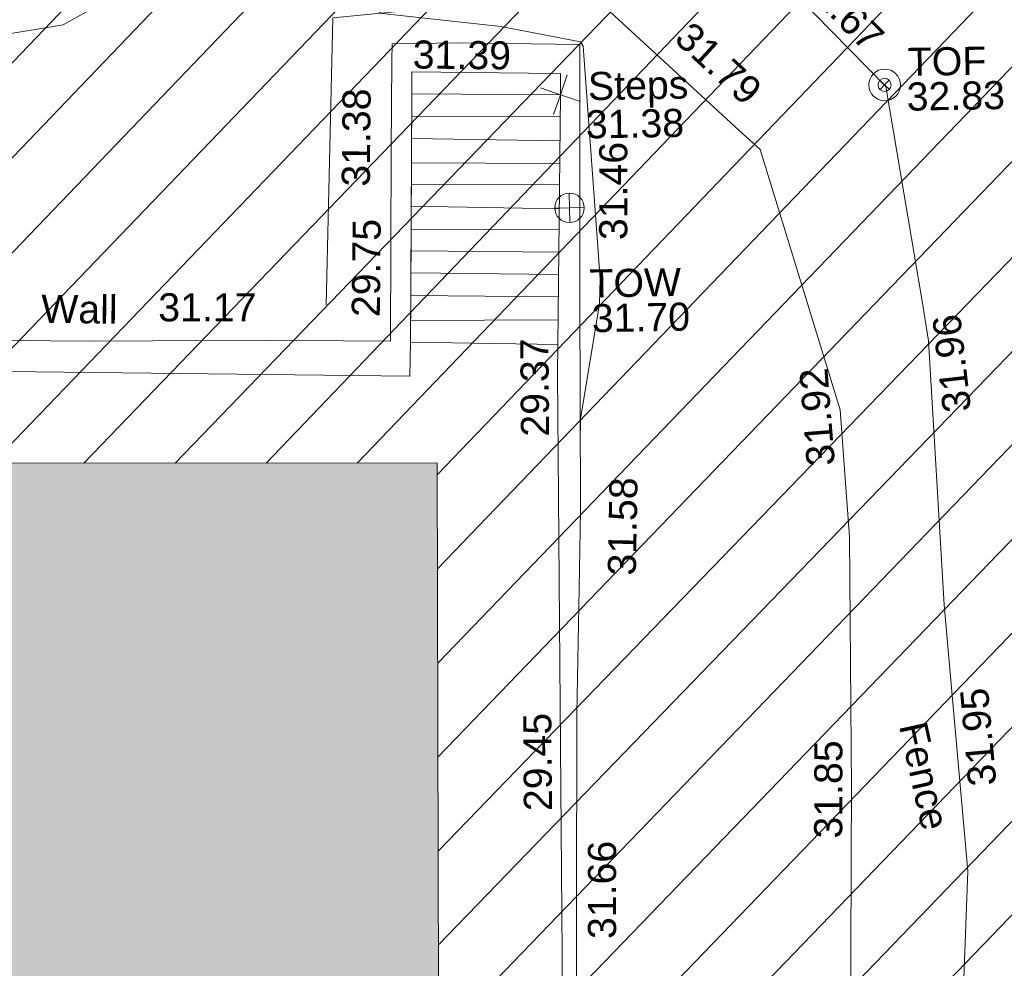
# Model space of a CAD drawing. Header units: millimetres. Extents: x -287732 to 520720, y -103372 to 287754.
# Tile 283 of 380: x 80437 to 93574, y 157962 to 170625. Entities that reach past the tile are written whole.
import ezdxf

# ---------------------------------------------------------------- set-up
doc = ezdxf.new("R2010")
doc.units = ezdxf.units.MM
doc.linetypes.add('IMPORT-HIDDEN2 _3_', pattern=[4762.5, 3175, -1587.5])
doc.linetypes.add('IMPORT-UG_ELEC_STREET LIGHTING_QLB2 _2_', pattern=[2700, 1500, -300.0000000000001, 0, -250, 150, -300.0000000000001, 0, -200])
for name, color, linetype, lineweight, true_color in [('00__TOPO__TOP_OF_FENCE_SYMBOL', 7, 'Continuous', 9, 0x666666), ('00_TOPO_TOP_OF_WALL', 7, 'Continuous', 9, 0x666666), ('00_UAV_FENCE', 7, 'Continuous', 9, 0x264c2f), ('00_UAV_STEPS', 7, 'Continuous', 9, 0x666666), ('00_UAV_TOP_OF_FENCE', 6, 'Continuous', 9, 0xff00ff), ('00_UAV_TOP_OF_WALL', 7, 'Continuous', 9, 0x666666), ('00_UAV_WALL', 7, 'Continuous', 9, 0x7c00a5), ('01_DTM_CONTOUR_MNR', 7, 'Continuous', 9, 0xa5a552), ('12333-PUM-2D-U-0001-C01 - Rev2_REVIT IMPORT_dwg', 7, 'Continuous', 9, 0x767676), ('A_RHA_Line', 7, 'Continuous', 9, 0x00a600), ('PUM-CHAMBER EXTENTS', 6, 'IMPORT-HIDDEN2 _3_', 9, 0xff00ff)]:
    doc.layers.add(name, color=color, linetype=linetype, lineweight=lineweight, true_color=true_color)
doc.layers.add('A_RHA_Detail', color=7, linetype='Continuous', lineweight=9)
doc.styles.add('Swis721 Lt BT_2', font='swissl.ttf', dxfattribs={"height": 375})

# ---------------------------------------------------------------- blocks, each defined once
blk = doc.blocks.new('12333-PUM-2D-U-0001-C01 - Rev2_REVIT IMPORT_dwg_MSL_Node_Linework_1-2077247-Site Location Plan Proposed')
at = {"layer": '00_UAV_STEPS', "color": 254, "true_color": 0xcccccc, "flags": 128}
for points in [[(256.5421955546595, 704.8438894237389), (0, 0), (-704.8438894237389, 256.5421955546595)], [(704.8438894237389, -256.5421955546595), (0, 0), (-256.5421955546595, -704.8438894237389)]]:
    blk.add_lwpolyline(points, dxfattribs=at)
blk = doc.blocks.new('12333-PUM-2D-U-0001-C01 - Rev2_REVIT IMPORT_dwg_MSL_Node_LineworkTOF-2077248-Site Location Plan Proposed')
at = {"layer": '00__TOPO__TOP_OF_FENCE_SYMBOL', "color": 254, "true_color": 0xcccccc, "flags": 128}
for points in [[(165.3591892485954, 165.3591892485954), (0, 0), (-165.3591892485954, 165.3591892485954)], [(165.3591892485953, -165.3591892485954), (0, 0), (-165.3591892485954, -165.3591892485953)]]:
    blk.add_lwpolyline(points, dxfattribs=at)
at = {"layer": '00__TOPO__TOP_OF_FENCE_SYMBOL', "color": 254, "true_color": 0xcccccc}
for radius in [562.5594001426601, 233.853208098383]:
    blk.add_circle((0, 0), radius, dxfattribs=at)
blk = doc.blocks.new('12333-PUM-2D-U-0001-C01 - Rev2_REVIT IMPORT_dwg_TOW-2077249-Site Location Plan Proposed')
at = {"layer": '00_TOPO_TOP_OF_WALL', "color": 254, "true_color": 0xcccccc, "flags": 128}
for points in [[(0, 525.0554400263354), (0, 0), (-525.0554401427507, 0)], [(525.0554401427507, 0), (0, 0), (0, -525.0554400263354)]]:
    blk.add_lwpolyline(points, dxfattribs=at)
at = {"layer": '00_TOPO_TOP_OF_WALL', "color": 254, "true_color": 0xcccccc}
blk.add_circle((0, 0), 525.0554401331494, dxfattribs=at)
blk = doc.blocks.new('12333-PUM-2D-U-0001-C01 - Rev2_REVIT IMPORT_dwg_MGS62954_T2_Galway_ITM_3d_Rev1-2077680-Site Location Plan Proposed')
at = {"layer": '00_UAV_FENCE', "color": 254, "true_color": 0xcccccc, "flags": 128}
for points in [[(533971859.1220001, 725723597.3755001), (533975612.1220002, 725723642.3755001), (533976823.1746137, 725723704.3201454), (533979092.1220001, 725723820.3755001), (533981807.3580877, 725723984.2959094), (533982438.1220002, 725724022.3755002), (533985943.1220002, 725724539.3755001), (533986665.2197314, 725724929.8094152), (533989113.122, 725726253.3755002), (533991259.0335968, 725726809.2712353), (533992456.1220001, 725727119.3755001), (533994292.122, 725726287.3755003), (533995488.918522, 725725019.9363321), (533996901.1220001, 725723524.3755001), (533997338.0374556, 725720622.6798762), (533997413.4570001, 725720121.7945001), (533997560.4570001, 725716590.7945), (533997627.6195897, 725715634.9365263), (533997810.4570001, 725713032.7945), (533997680.3679177, 725710645.6953809)], [(533996113.7648008, 725703247.5412977), (533996202.4570001, 725706675.7945001), (533996202.8639226, 725708245.7016535), (533996203.4570001, 725710533.7945001), (533996259.5097153, 725713244.503803), (533996278.4570001, 725714160.7945), (533996310.4570001, 725717523.7945001), (533996270.1785538, 725718242.4467787), (533996215.4570001, 725719218.7944999), (533995209.4570001, 725722710.7945001), (533994930.2523202, 725722976.8880479), (533992973.4570002, 725724841.7945), (533990692.6774017, 725724660.1610513), (533989540.1220001, 725724568.3755001), (533989384.1220002, 725720740.3755001)]]:
    blk.add_lwpolyline(points, dxfattribs=at)
at = {"layer": '00_UAV_STEPS', "color": 254, "true_color": 0xcccccc}
for p, q in [((533992550.4754321, 725723203.8447402), (533990569.1476265, 725723232.666259)), ((533990562.5731785, 725722939.2981583), (533992541.5154334, 725722877.1306039)), ((533992533.1989053, 725722573.8797486), (533990555.3199226, 725722615.6399875)), ((533990548.8531411, 725722327.0762428), (533992525.5828011, 725722296.1688962)), ((533992516.5466574, 725721966.6782393), (533990542.3851662, 725722038.4592435)), ((533990535.2592768, 725721720.4844751), (533992509.1881137, 725721698.3589774)), ((533992500.739075, 725721390.2763033), (533990529.0624766, 725721443.9679608)), ((533990522.4163137, 725721147.3997751), (533992492.4938341, 725721089.6248391)), ((533992484.4149234, 725720795.0383717), (533990515.6705157, 725720846.385618)), ((533990508.14797, 725720510.7110717), (533992475.8994005, 725720484.5314428))]:
    blk.add_line(p, q, dxfattribs=at)
at = {"layer": '00_UAV_STEPS', "color": 254, "true_color": 0xcccccc, "flags": 128}
blk.add_lwpolyline([(533990576.0026813, 725723538.5557134), (533992558.3433781, 725723490.7386633), (533992466.9518295, 725720158.2704685), (533990501.6967822, 725720222.8431554)], close=True, dxfattribs=at)
at = {"layer": '00_UAV_WALL', "color": 254, "true_color": 0xcccccc, "flags": 128}
for points in [[(533992509.4570001, 725707799.7945), (533992570.2935384, 725711902.405002), (533992580.4570001, 725712587.7945), (533992632.4570001, 725715218.7944999), (533992693.1471937, 725716898.9220009), (533992730.4570001, 725717931.7945), (533992771.4570001, 725720807.7944999), (533992790.6272308, 725721895.6238623), (533992830.4570001, 725724155.7945), (533991205.1220001, 725724206.3755002), (533990325.1220002, 725724210.3755001), (533990318.9427257, 725723979.7909995), (533990287.122, 725722792.3755003), (533990234.1220001, 725720240.3755001), (533988982.1543514, 725720271.8122269), (533988641.1220001, 725720280.3755001), (533986266.122, 725720311.3755001), (533983983.3774287, 725720366.7707174), (533983299.122, 725720383.3755002), (533980309.122, 725720413.3755001), (533978987.286874, 725720436.8583122), (533978170.122, 725720451.3755002), (533975393.122, 725720495.3755002)], [(533992456.1220001, 725719763.3755002), (533992466.9518295, 725720158.2704685), (533992558.3433783, 725723490.7386633), (533992566.1220002, 725723774.3755002), (533992137.7782559, 725723786.3843036), (533990582.4547985, 725723829.9884744), (533990576.0026813, 725723538.5557134), (533990515.5857856, 725720842.6047564), (533990501.6967822, 725720222.8431554), (533990482.6273809, 725719771.102964)], [(533990482.6273809, 725719771.102964), (533985492.5793819, 725719914.0351312), (533985029.5810003, 725719927.2969999), (533980494.358384, 725720014.8400971), (533977918.4796352, 725720064.5621114), (533975497.9785329, 725720099.1924616), (533975380.2886522, 725720100.8762623), (533975393.122, 725720495.3755002)], [(533991718.585, 725678814.779), (533991761.3979558, 725679818.3149525), (533991761.4323798, 725679823.3458691), (533991801.5850001, 725682388.7790002), (533991827.4972053, 725683706.6219188), (533991872.8446288, 725686012.9011853), (533991902.8110293, 725688705.5889663), (533991922.8963124, 725690510.3901883), (533991981.4815797, 725693235.2891474), (533991983.6731504, 725693704.4999399), (533992007.0123217, 725698701.3685498), (533992007.6747441, 725698843.1918048), (533992195.4807081, 725703689.248296), (533992242.69166, 725704907.457426), (533992316.1248336, 725708683.7302266), (533992381.1856673, 725712029.4586464), (533992397.1900485, 725713681.2148721), (533992445.6276332, 725718680.2885913), (533992456.1220001, 725719763.3755002)]]:
    blk.add_lwpolyline(points, dxfattribs=at)
at = {"layer": '01_DTM_CONTOUR_MNR', "color": 254, "true_color": 0xcccccc, "flags": 128}
blk.add_lwpolyline([(533992745.765557, 725719005.6337552), (533992750.0000001, 725719160), (533993030.6762769, 725720689.8622376), (533993046.6908949, 725721025.4560246), (533992873.5246188, 725724133.4829005), (533992837.0000002, 725724194), (533991779.7110133, 725724413.9306469), (533990160.0000001, 725724620), (533992460.0000001, 725727120), (533994125.8152944, 725727333.5468584), (533996020.0000001, 725727430.0000001), (533996480, 725727540), (533998029.5929049, 725728293.7769966), (533999931.8829643, 725729497.4885211), (534001170.0725615, 725730194.1229184), (534002940.0000002, 725730910.0000001), (534003832.7711483, 725731020.4622077), (534004190.2208779, 725731106.1142688), (534004640.0000001, 725731220.0000001), (534004152.4557804, 725731503.7989429)], dxfattribs=at)
at = {"xscale": 0.375, "yscale": 0.375, "zscale": 0.375}
for name, p in [('12333-PUM-2D-U-0001-C01 - Rev2_REVIT IMPORT_dwg_MSL_Node_Linework_1-2077247-Site Location Plan Proposed', (533992558.3433781, 725723490.7386633)), ('12333-PUM-2D-U-0001-C01 - Rev2_REVIT IMPORT_dwg_MSL_Node_LineworkTOF-2077248-Site Location Plan Proposed', (533996885.4024793, 725723546.2778783)), ('12333-PUM-2D-U-0001-C01 - Rev2_REVIT IMPORT_dwg_TOW-2077249-Site Location Plan Proposed', (533992653.4570001, 725721978.7945))]:
    blk.add_blockref(name, p, dxfattribs=at)
at = {"layer": '00_UAV_FENCE', "color": 251, "true_color": 0x666666, "char_height": 375, "attachment_point": 1, "line_spacing_factor": 1.005061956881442, "style": 'Swis721 Lt BT_2'}
for s, insert, width, rotation in [('31.67', (533996020.6279819, 725725178.1684862), 1495.902363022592, 313.3579422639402), ('31.79', (533994331.158628, 725724460.1481938), 1495.902363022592, 316.37735240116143), ('31.96', (533997590.9708351, 725719141.9196527), 1495.902363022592, 95.51684808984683), ('31.92', (533995760.6483639, 725718461.8353617), 1495.902363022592, 93.49011306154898), ('31.95', (533997840.9195303, 725714152.8611047), 1495.902363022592, 94.01923600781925), ('Fence', (533997294.9774608, 725715065.7964058), 1681.10932225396, 281.35897900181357), ('31.85', (533995769.312169, 725713504.2319887), 1495.902363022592, 88.86878323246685)]:
    blk.add_mtext(s, dxfattribs=dict(at, insert=insert, width=width, rotation=rotation))
at = {"layer": '00_UAV_STEPS', "char_height": 375, "attachment_point": 1, "line_spacing_factor": 1.005061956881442, "style": 'Swis721 Lt BT_2'}
for s, insert, width in [('Steps', (533992927.762306, 725723785.655297), 1552.889119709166), ('31.38', (533992890.2428851, 725723275.5337894), 1495.902363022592)]:
    blk.add_mtext(s, dxfattribs=dict(at, insert=insert, width=width))
at = {"layer": '00_UAV_TOP_OF_FENCE', "color": 251, "true_color": 0x666666, "char_height": 375, "attachment_point": 1, "line_spacing_factor": 1.005061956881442, "style": 'Swis721 Lt BT_2'}
for s, insert, width in [('TOF', (533997199.4840463, 725724034.8097923), 1163.479615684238), ('32.83', (533997177.0604046, 725723571.4330875), 1495.902363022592)]:
    blk.add_mtext(s, dxfattribs=dict(at, insert=insert, width=width))
at = {"layer": '00_UAV_TOP_OF_WALL', "char_height": 375, "attachment_point": 1, "line_spacing_factor": 1.005061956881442, "style": 'Swis721 Lt BT_2'}
for s, insert, width in [('TOW', (533992902.2152046, 725721151.3826126), 1343.937678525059), ('31.70', (533992924.6771119, 725720687.53469), 1495.902363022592)]:
    blk.add_mtext(s, dxfattribs=dict(at, insert=insert, width=width))
at = {"layer": '00_UAV_WALL', "color": 251, "true_color": 0x666666, "char_height": 375, "attachment_point": 1, "line_spacing_factor": 1.005061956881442, "style": 'Swis721 Lt BT_2'}
for s, insert, width, rotation in [('31.39', (533990603.534009, 725724250.0009223), 1495.902363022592, 358.39410849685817), ('31.38', (533989618.8020145, 725722316.5714009), 1495.902363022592, 88.46493748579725), ('31.46', (533993041.3347131, 725721541.4159639), 1495.902363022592, 88.99041184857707), ('29.75', (533989721.5222524, 725720573.5394725), 1495.902363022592, 88.36958051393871), ('Wall', (533985588.3945042, 725720943.3235147), 1130.237340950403, 358.2495493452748), ('31.17', (533987146.7533506, 725720934.4082999), 1495.902363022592, 359.0165834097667), ('29.37', (533991952.8434846, 725718935.0750656), 1495.902363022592, 89.44486069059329), ('31.58', (533993076.8713444, 725717066.011497), 1495.902363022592, 87.93123991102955), ('29.45', (533991904.4059001, 725713936.0013465), 1495.902363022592, 89.44486068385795), ('31.66', (533992729.799706, 725712215.4246488), 1495.902363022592, 89.06153885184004)]:
    blk.add_mtext(s, dxfattribs=dict(at, insert=insert, width=width, rotation=rotation))
blk = doc.blocks.new('12333-PUM-2D-U-0001-C01 - Rev2_REVIT IMPORT_dwg-1620468-Site Location Plan Proposed')
at = {"layer": 'PUM-CHAMBER EXTENTS', "true_color": 0xfff4d4}
h = blk.add_hatch(dxfattribs=at)
h.set_pattern_fill('FP_14', style=0, pattern_type=2)
h.set_pattern_definition([(45, (-533641079.65, -725615854.3560001), (-618.7184335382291, 618.7184335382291), [])])
h.paths.add_polyline_path([(351699.7223387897, 60394.56140982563), (351708.9931529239, 60906.25732130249), (352393.2163071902, 60898.13015708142), (353041.6677554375, 66223.39089351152), (353206.9931679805, 73966.25732118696), (353982.8594361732, 73952.71452510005), (354317.3501528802, 76699.64382133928), (358888.3501528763, 76111.64382135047), (361222.350152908, 86809.64382132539), (361563.3501529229, 88895.64382133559), (363078.3501529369, 90435.64382137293), (363904.3501529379, 101867.6438212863), (365385.1266995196, 110525.3932341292), (365230.9820148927, 110551.7047199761), (365498.4008083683, 111226.8875165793), (365470.0968050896, 111952.5482150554), (365624.7061381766, 111926.1574136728), (366051.3501529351, 114420.6438213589), (364898.3501528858, 114331.6438213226), (360524.3501529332, 111561.643821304), (356416.7002318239, 111258.678218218), (357929.2858412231, 111182.0907012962), (360544.5530249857, 111349.5624075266), (360546.5568067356, 111049.5690885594), (355314.0187962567, 111014.6190039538), (355309.6134037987, 111177.0234435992), (355277.3501528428, 111174.6438213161), (352644.3501529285, 114141.6438213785), (338239.8330883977, 112460.2766464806), (329804.3501528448, 111555.6438213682), (319532.3501528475, 110592.6438213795), (310517.3501528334, 109863.6438213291), (302620.3501528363, 109581.6438213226), (295825.3501529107, 109566.6438213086), (279813.350152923, 106549.6438213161), (276140.8366145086, 103581.1872824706), (276061.814112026, 103425.8629484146), (271406.8224872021, 105468.1551963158), (271509.3894614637, 105701.9358727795), (267649.3501529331, 107463.6438213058), (260223.350152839, 100640.6438213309), (259796.3501529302, 72682.64382134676), (269496.3501528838, 64316.64382130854), (273776.3501529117, 63665.64382135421), (309011.3501528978, 62955.64382139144), (311037.3501528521, 62074.6438213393), (338250.4136490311, 60841.37633496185), (351699.5658924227, 60394.56660730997)])
h.paths.add_polyline_path([(268358.9909750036, 65556.86419187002), (264596.4920611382, 69167.41490751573), (264804.2082447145, 69383.87273540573), (266581.5988270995, 67470.36930634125), (268566.7072650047, 65773.32227584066), (268393.5501527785, 65592.87780161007)])
h.paths.add_polyline_path([(332379.8871528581, 67575.85382149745), (302320.8871528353, 68122.85382142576), (302332.4158496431, 68783.33241919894), (280169.8095181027, 69186.63780598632), (280330.3604934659, 78384.59702432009), (275960.0958838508, 78464.13017966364), (276108.0612945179, 86595.19465455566), (280450.151176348, 86519.40319374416), (280756.2778082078, 103341.6855813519), (302910.5740271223, 102938.5317815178), (302920.972094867, 103534.2366836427), (310787.9439886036, 103391.077438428), (310815.0515439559, 104880.7045066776), (318228.828162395, 104745.7919744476), (318301.0448391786, 108714.2766025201), (322633.8020448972, 108635.4310593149), (322539.6341878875, 103240.5581443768), (349750.1643799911, 102745.3933022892), (349310.9351529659, 74176.4228213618), (332506.0083566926, 74506.52523825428), (332420.0679097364, 69783.88557772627)])
h.paths.add_polyline_path([(262373.7501529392, 72788.24382127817), (262335.6501529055, 75226.64382126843), (265345.5501529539, 75226.64382127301), (265383.6501528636, 72864.44382129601), (265304.282726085, 72862.43451935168)])
h.paths.add_polyline_path([(261383.1501529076, 75912.44382133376), (261459.3501528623, 80789.24382130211), (267517.2501529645, 80713.04382131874), (267441.0501529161, 75836.24382126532), (261504.349508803, 75910.91930113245)])
h.paths.add_polyline_path([(302573.8228673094, 78329.5292630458), (302592.4407276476, 78963.90062831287), (306343.567266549, 78898.43991812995), (306598.9518629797, 91613.856582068), (302817.47857218, 91689.80612071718), (302824.7189976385, 92271.11380375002), (296640.3411529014, 92395.32482125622), (296360.3411528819, 78454.32482147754), (302538.3452618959, 78330.24181806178)])
h.paths.add_polyline_path([(261840.3501529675, 80865.44382132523), (261687.9501528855, 92981.24382128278), (264050.1501528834, 92981.2438213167), (264202.5501529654, 80865.44382135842), (262112.9041611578, 80865.44382132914)])
h.paths.add_polyline_path([(274664.4282881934, 104261.9875886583), (272430.0401462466, 105281.7542374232), (273799.1437452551, 104582.3695657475), (274486.1144024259, 104328.01044291)])
h.paths.add_polyline_path([(315481.3501528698, 115683.6438212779), (326437.1652111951, 116343.5766866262), (364189.3501528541, 120948.6438212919), (366744.3501529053, 124721.6438213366), (363517.3501528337, 126053.6438213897), (359872.3501529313, 126432.6438213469), (352849.3501528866, 126181.6438212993), (339104.3501528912, 124625.6438213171), (335451.3501528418, 124514.6438212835), (325145.3501528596, 123235.643821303), (319635.3501528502, 122976.6438213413), (314446.3501528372, 122493.6438213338), (313566.3501528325, 118980.6438212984), (313763.6326656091, 118640.9882366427)])
h.paths.add_polyline_path([(322305.0501529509, 119194.0438212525), (322152.6501528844, 121403.8438213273), (326724.6501528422, 121784.8438212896), (326877.0501529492, 119498.8438213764), (323355.1979920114, 119264.0536772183)])
h.paths.add_polyline_path([(328629.650152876, 120870.4438213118), (328477.2501528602, 122089.6438212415), (329810.7501529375, 122242.0438213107), (329963.150152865, 121022.843821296), (328841.381541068, 120894.6416942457)])
h.paths.add_polyline_path([(317352.0501529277, 121480.0438213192), (317352.0501529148, 121861.0438213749), (317618.7501529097, 121856.3885555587), (317618.7501529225, 121480.0438212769), (317362.3608134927, 121480.0438213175)])
h.paths.add_polyline_path([(331601.450152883, 122089.6438213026), (331144.2501529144, 122242.0438212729), (331258.5501528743, 122623.0438212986), (331715.7501528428, 122470.6438213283), (331644.5503212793, 122233.3110493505)])
blk.add_blockref('12333-PUM-2D-U-0001-C01 - Rev2_REVIT IMPORT_dwg_MGS62954_T2_Galway_ITM_3d_Rev1-2077680-Site Location Plan Proposed', (-533641079.6498471, -725615854.3561786))

msp = doc.modelspace()

# ---------------------------------------------------------------- hatches: boundary and pattern name
at = {"layer": 'A_RHA_Detail', "true_color": 0xc0c0c0}
h = msp.add_hatch(color=9, dxfattribs=at)
h.paths.add_polyline_path([(-80880.60083809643, -68502.79057078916), (-80400.865924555, -68483.41509113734), (-80400.865924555, -62984.64684185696), (-24474.85765177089, -63009.32043784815), (-24456.14471271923, -50840.30023858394), (-36622.55041039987, -50831.65104353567), (-36622.55041039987, -44228.57792613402), (-50959.0526582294, -44218.38599194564), (-50959.0526582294, -42573.78171514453), (-54563.9325804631, -42571.21897729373), (-54565.69773352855, -45054.17447474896), (-92408.82109321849, -45027.27149621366), (-92411.78875845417, -49201.74309222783), (-100061.9988811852, -49201.74309222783), (-100052.2214449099, -64852.82557838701), (-86120.90825229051, -64852.82557838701), (-86092.1662649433, -62957.90041523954), (-84861.10047608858, -62957.90041523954), (-84854.79052929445, -68240.109737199), (-80870.60226892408, -68240.10973722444)])
h.paths.add_polyline_path([(-137238.9269902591, -68461.9384092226), (-132719.7426408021, -68433.0633692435), (-132847.0731201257, -62850.04282283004), (-130454.6837966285, -62916.63108078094), (-130498.2830220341, -61355.85393642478), (-117581.136331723, -61423.42893438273), (-117492.3908565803, -49183.91309190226), (-125136.5200282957, -49178.47881952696), (-125133.572703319, -45032.61887136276), (-163007.1824077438, -45005.6942194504), (-163007.1824076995, -44090.2963411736), (-163123.8521269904, -44090.21339942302), (-163122.6389897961, -42383.75184302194), (-166563.8543419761, -42383.75184298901), (-166565.034908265, -44044.39824208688), (-193158.4656786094, -44025.49275805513), (-193195.152889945, -62863.65652504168), (-137269.7106414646, -62916.63108078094), (-137254.3708868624, -65679.90523788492)])
h.paths.add_polyline_path([(120310.9497607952, -32334.28230164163), (120312.4652266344, -31610.73011961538), (133451.2244789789, -31638.24899384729), (133469.2230092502, -19717.98315780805), (121295.7536929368, -19692.48606430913), (121319.8434528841, -8190.941560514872), (112277.0825930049, -8172.001674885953), (112263.1770823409, -14811.1234547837), (78285.85310969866, -14739.95861438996), (78292.82277619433, -8167.077575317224), (75241.99098605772, -8160.673431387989), (69355.76844233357, -8152.931592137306), (69353.6659720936, -9156.74635762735), (68372.60878945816, -9154.691552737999), (68372.60878945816, -13705.52853215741), (69333.7233474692, -13707.54156770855), (69325.07112547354, -16249.53369228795), (66623.4489111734, -16249.53369228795), (66619.79243935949, -17995.29925530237), (65989.07757494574, -17995.2992552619), (65985.44262772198, -19730.78799483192), (57152.23993377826, -19712.28702421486), (57127.42535098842, -31559.89463417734), (70277.87165424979, -31587.43801817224), (70277.87165431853, -32271.7414715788), (78263.96947909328, -32285.12944888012), (78266.62661740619, -31019.79372153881), (112335.8856506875, -31091.15111860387), (112335.8856506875, -32317.57330553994), (119781.4233959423, -32333.17321913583)])
h.paths.add_polyline_path([(7503.717409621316, -1791.439263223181), (15482.43097392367, -674.0213231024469), (15484.0826588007, 148.1327206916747), (56188.28042539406, 205.5276654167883), (56155.84326007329, 14338.3166313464), (18016.62665935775, 14236.48149539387), (17967.9025208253, 34313.18372071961), (21727.10644863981, 34324.0692624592), (21708.90974962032, 40608.10218321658), (18009.66447159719, 40608.10218321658), (17995.54603706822, 45483.75063442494), (9770.084204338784, 45420.6329473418), (3966.213879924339, 45446.76585222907), (3984.771235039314, 14176.56786832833), (1023.062455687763, 14176.56786837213), (-276.5134647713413, 14190.52623461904), (-231.6790044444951, 5968.135265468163), (-226.4491536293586, 193.7444677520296), (553.0869992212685, 183.4716499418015), (7477.609307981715, 143.2867586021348), (7488.638446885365, -674.0213231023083)])
h.paths.add_polyline_path([(77755.59663317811, 53.47451145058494), (77729.51881611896, 1699.844979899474), (94464.47132486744, 1659.976083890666), (94606.37913471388, 17991.390236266), (88810.4190114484, 18015.03260816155), (88799.89418497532, 14436.74271609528), (69413.88950349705, 14457.8773889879), (69377.35724448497, 99.62816357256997), (75241.99098605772, 67.32134432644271)])
h.paths.add_polyline_path([(61252.12079701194, 46453.95617366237), (105774.7348988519, 46472.68783506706), (105768.2642198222, 61852.61234306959), (92285.13876309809, 61852.61234306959), (92308.59670399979, 65784.30757140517), (96107.4668000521, 65767.60445243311), (96059.68081117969, 75209.20847378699), (101084.8427276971, 75071.88872764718), (104988.0046543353, 74765.36560406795), (108403.6894220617, 74363.8408943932), (112009.2703903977, 73787.25420861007), (115645.3524815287, 73049.69667206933), (116890.8108051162, 72761.69136252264), (120208.9929833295, 71893.18353872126), (120865.241739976, 71703.68484519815), (124135.6329506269, 70669.67317906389), (127435.6253142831, 69480.50055823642), (127820.4368670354, 69394.93141813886), (128274.3081769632, 69331.69585753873), (128731.8791144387, 69306.66104516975), (129189.9401488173, 69320.00258290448), (129645.2782985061, 69371.62688826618), (130094.6997111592, 69461.17185603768), (130535.0520071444, 69588.00939074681), (130963.246434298, 69751.24981927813), (131376.2795165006, 69949.74812590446), (131771.2541232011, 70182.11198903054), (132162.5575600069, 70460.5404660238), (132496.0921583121, 70741.69081113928), (132820.871367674, 71064.98072578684), (133117.4593294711, 71414.31364272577), (133383.77568926, 71787.23923950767), (133616.5473239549, 72178.5372844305), (133817.1647262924, 72590.54524898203), (133982.6025969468, 73017.89547513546), (134111.7005086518, 73457.59040801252), (134203.5529320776, 73906.54590458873), (134257.5155883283, 74361.61286216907), (134272.5462649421, 74819.5993153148), (134250.5259875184, 75277.29281745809), (134189.6227572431, 75731.48297747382), (134090.9274700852, 76178.98397757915), (133955.1324028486, 76616.65691993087), (133783.1900598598, 77041.43184345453), (133576.3064937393, 77450.32925647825), (133335.932843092, 77840.48103920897), (133063.7551572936, 78209.15055532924), (132761.6825665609, 78553.75185442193), (132431.8338935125, 78871.8678050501), (132076.5227905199, 79161.26705197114), (131698.2415080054, 79419.91966861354), (131299.6434187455, 79646.01139197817), (131093.5942456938, 79746.34209763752), (132146.0467355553, 83110.22226145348), (122787.7632953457, 86282.54285518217), (121604.3555412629, 82800.3591886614), (117095.9864227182, 83870.84033785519), (116841.9598400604, 83526.35449572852), (116120.5435466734, 91221.93611972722), (110237.7341284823, 91274.27491021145), (110194.3680786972, 90435.39030214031), (104988.0046543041, 90486.49901390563), (104973.2761846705, 94309.82427956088), (103746.1314668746, 94309.8242795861), (103839.9937121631, 122852.1474271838), (96365.09202306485, 122931.9599470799), (96350.3400238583, 123952.4168585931), (104555.5505249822, 123902.1925226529), (104607.3234458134, 120248.5396156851), (125502.5015002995, 120134.1933400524), (125662.0200253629, 137657.3796882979), (114479.5865733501, 137699.2256881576), (114382.306264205, 129149.9458158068), (104644.159003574, 129187.9975073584), (104577.9931702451, 126217.3903144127), (101184.4926406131, 126159.1566967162), (101264.6166812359, 135959.2655565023), (89967.23178808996, 135988.8856164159), (89927.63362986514, 125823.6463181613), (93630.53562302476, 125840.7948842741), (93580.65688892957, 122931.9599470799), (88697.38835376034, 122904.7310126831), (88679.3898954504, 95739.09143775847), (86378.25848996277, 95739.09143775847), (86378.18187189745, 96178.1008337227), (83279.50743284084, 96200.92083327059), (83273.62493422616, 95735.74732133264), (70169.67509619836, 95733.22421950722), (70166.26842742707, 96272.07409347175), (66674.99731294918, 96257.14073655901), (66654.74538556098, 95755.71092136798), (65784.77231079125, 95755.71092136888), (65887.65094984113, 117470.630565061), (53473.3427162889, 117487.9046429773), (53434.44066309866, 98570.46349063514), (40649.41626916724, 98570.46349063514), (40610.16711559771, 94406.01479078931), (38853.82372868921, 94410.36303440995), (38848.65589191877, 89463.65332729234), (40612.46601912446, 89518.45976927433), (40665.38257362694, 86257.73741128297), (38372.19584460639, 86305.72309285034), (38369.79374539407, 76901.0507917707), (50937.9512507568, 76944.40198294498), (50922.88567286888, 74598.78180889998), (56484.9061132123, 74588.85093771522), (56484.9061132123, 75194.85181995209), (92465.4037153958, 75233.0258166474), (92645.92783662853, 71766.64845094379), (89810.55521366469, 69362.83965827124), (85313.16173974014, 69360.94750420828), (85313.16173974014, 66907.4050808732), (75210.14498263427, 66903.15451589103), (75210.14498263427, 63815.70944550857), (70819.40014309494, 63815.70999200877), (70819.21601505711, 64253.35708059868), (69456.83415683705, 64253.35708059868), (69455.7195737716, 66901.99623166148), (61303.32856759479, 66898.5668068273), (61304.56054988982, 63970.32021231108), (70500.41048208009, 63970.32021219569), (70500.4088543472, 61852.59006207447), (61245.6438848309, 61848.69637488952), (61252.03558504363, 46656.49344428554)])
h.paths.add_polyline_path([(-17153.16561239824, 48569.32684293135), (-17153.16561224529, 60770.38083685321), (-29362.88357759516, 60774.70428694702), (-29362.88357759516, 67399.20394580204), (-43507.24466814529, 67405.01911303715), (-43488.5313307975, 69093.07334175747), (-45766.41866231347, 69109.32868388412), (-45794.3462003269, 67405.01911303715), (-47272.11273194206, 67404.2124544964), (-47272.44887633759, 66454.91798908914), (-86004.56386332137, 66468.63299519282), (-86006.66970787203, 60521.58362721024), (-92662.87722510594, 60521.58362721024), (-92665.2138765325, 50184.35611932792), (-79752.0168396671, 50179.78309939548), (-79752.016597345, 48591.4932381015), (-17157.7163123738, 48569.32845417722)])
h.paths.add_polyline_path([(-201056.4185878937, 48628.75479108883), (-138377.9751621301, 48634.64535779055), (-138377.9751621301, 50133.28201003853), (-125467.710581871, 50134.49626164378), (-125468.6909603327, 60566.1903686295), (-132186.8595614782, 60565.86652591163), (-132187.4203588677, 66533.0197876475), (-170643.3098734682, 66805.61809689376), (-170643.3098732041, 67738.78475848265), (-200340.0100486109, 67488.93693764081), (-200348.7171487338, 60827.78025104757), (-201057.5650552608, 60827.71357558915), (-201056.6510294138, 51102.04313372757)])
h.paths.add_polyline_path([(-240051.5126725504, 54769.19491160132), (-239444.490259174, 54811.10754483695), (-239186.5396223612, 54841.92927608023), (-238764.8191577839, 54940.98166103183), (-238382.4735933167, 55122.46891388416), (-237990.3402229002, 55354.87497234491), (-237269.2031023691, 55936.21515020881), (-237032.4836384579, 56225.56611516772), (-236793.0039602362, 56569.31473944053), (-236554.5880578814, 57004.26389721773), (-236432.7219585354, 57267.46508908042), (-236300.081527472, 57753.26238983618), (-236250.7285154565, 58017.17885684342), (-236235.6490609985, 58516.21786804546), (-236233.2538429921, 58987.85640053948), (-236213.7029795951, 59823.48083769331), (-236363.8287855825, 59820.86038205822), (-236634.0279869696, 60698.06075827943), (-236391.9547756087, 61432.19726339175), (-236225.4740089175, 61435.10319600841), (-236201.6036569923, 62637.68779596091), (-232563.5271750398, 62639.28734435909), (-232563.5271750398, 63049.03842404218), (-232732.1945866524, 63049.15302218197), (-232860.1521277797, 63457.95890274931), (-232731.606808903, 63914.24862697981), (-232560.8209656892, 63914.24862697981), (-232515.1276847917, 70598.00033009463), (-240628.6947849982, 70598.85496273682), (-240629.7923196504, 72350.98321577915), (-246412.6011212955, 72347.36085933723), (-246412.6011212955, 70616.45923936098), (-254449.5805725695, 70618.60952619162), (-254454.637144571, 70754.06491720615), (-254469.7140363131, 73191.66276250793), (-263883.2532625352, 73267.83063688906), (-263902.4181505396, 68260.74348553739), (-263714.8217520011, 68259.82096572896), (-263552.9672900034, 67819.65434396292), (-263719.0883117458, 67392.2068408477), (-263913.6298699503, 67392.20684284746), (-263956.7001913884, 58633.76423459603), (-260181.1963171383, 58611.22607638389), (-260192.3146983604, 56354.25111579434), (-257184.684388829, 56339.46086021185), (-257213.4419957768, 57092.93866021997), (-257338.5163846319, 57093.27331223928), (-257471.0109294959, 57531.74572308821), (-257338.5163845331, 58062.22513696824), (-257203.4956297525, 58064.06881289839), (-257173.5751889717, 58598.54056692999), (-256478.2273617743, 58575.27357994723), (-256478.2273617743, 58788.51859473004), (-256013.0091299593, 58911.92701534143), (-255397.0786664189, 58780.99767617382), (-255397.0786664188, 58595.982422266), (-243809.885361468, 58585.92793201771), (-243805.3570672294, 58352.04527760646), (-243740.939469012, 57884.52572680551), (-243619.0830608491, 57421.84877545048), (-243424.3877545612, 56943.65915412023), (-243247.1437899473, 56608.24157713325), (-243003.0710579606, 56249.99021479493), (-242732.2093200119, 55932.75703082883), (-242371.7230178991, 55603.12658811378), (-242141.255125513, 55424.88676767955), (-241804.9643037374, 55216.88439822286), (-241529.4640827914, 55077.02869055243), (-241100.6275144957, 54917.18295003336), (-240836.2134980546, 54840.82833176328), (-240453.4486195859, 54788.60784130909), (-240218.9578693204, 54777.28227442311)])
h.paths.add_polyline_path([(40276.69022552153, 59895.36417752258), (40328.62676029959, 69196.9439153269), (36588.99968785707, 69217.8245910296), (36619.46637569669, 74674.25962428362), (32264.36460078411, 74687.02318924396), (32233.48293867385, 69156.26826306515), (11916.69390495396, 69269.70959686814), (11966.66200111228, 78218.75165974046), (29087.509017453, 78123.15526808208), (29143.44567205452, 88141.1370047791), (15719.348796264, 88216.09212953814), (15732.60379610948, 90589.9978889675), (4594.294101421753, 90652.19003489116), (4525.129359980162, 78265.12250449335), (10096.76365553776, 78234.01258731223), (10077.43887221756, 74773.03821910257), (4547.641142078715, 74803.91453678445), (4465.579974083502, 60107.1600234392), (19125.89094760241, 60025.30234268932), (19139.86249374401, 62527.53804644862), (31738.59196305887, 62457.19146404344), (31724.55430858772, 59943.11609815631), (38369.79364225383, 59906.01157293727)])
h.paths.add_polyline_path([(-246083.0241259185, 72334.29150213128), (-246083.0594797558, 72334.30275087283), (-246208.2905500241, 72334.29150213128)])
h.paths.add_polyline_path([(-114575.3004830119, 112178.0758695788), (-114575.3246435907, 112178.0758695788), (-114707.2752166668, 115801.5811617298)])
h.paths.add_polyline_path([(-154699.9178765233, 101760.4080976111), (-114382.050333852, 101776.0542914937), (-114382.050333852, 106926.9360164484), (-113755.641395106, 106927.1792101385), (-113757.5507412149, 111847.2721531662), (-114431.6837526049, 111847.2721531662), (-114431.8097758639, 112178.0758695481), (-114575.3004830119, 112178.0758695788), (-114578.9984943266, 121707.2390833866), (-123056.9849702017, 121707.2390833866), (-123068.8201032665, 156452.7036899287), (-119381.2340625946, 156454.1348067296), (-119381.2340625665, 160165.8597952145), (-115501.031452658, 160167.3662801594), (-115503.3750945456, 166206.5793118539), (-132411.7987151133, 166599.6604729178), (-132411.8243278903, 166665.6603411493), (-135275.0124468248, 166664.5490317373), (-135275.0124468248, 166628.1883101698), (-135911.3205076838, 166628.1944502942), (-135911.3479256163, 166352.1604668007), (-152521.1633846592, 166345.7146753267), (-152518.3680955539, 159142.6836790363), (-150699.3133726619, 159117.9265656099), (-150758.5477087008, 122560.691203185), (-151059.2005266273, 122560.691203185), (-151061.0981347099, 121302.4374932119), (-154138.3148337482, 121372.6012653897), (-154138.3148337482, 121865.1834517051), (-154704.3888425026, 121867.2611370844), (-154688.5451973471, 119352.3937021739), (-154745.5933227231, 119352.3715636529), (-154745.5763474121, 118722.1532660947), (-160794.1544526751, 118748.7442832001), (-160794.1544526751, 119410.5425977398), (-163852.1622693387, 119422.408321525), (-163855.0715294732, 118762.2003111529), (-167568.6765459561, 118778.5256058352), (-166634.6619849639, 124395.1277019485), (-166930.050559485, 124500.0918161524), (-167568.6765459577, 124707.6250903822), (-168028.2173235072, 124841.3808647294), (-168630.5006276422, 124991.3056740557), (-169238.2056069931, 125117.4693074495), (-169850.3952285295, 125219.6772876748), (-170466.1255403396, 125297.7720169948), (-171089.11025998, 125351.8553033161), (-171704.4065937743, 125381.1774255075), (-172325.0479971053, 125386.3595015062), (-172782.2248668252, 125374.5832362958), (-173401.7764235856, 125337.4554476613), (-174109.844898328, 125263.4341236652), (-174634.1213722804, 125190.4100126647), (-175245.0145766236, 125080.719099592), (-176047.1958093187, 124895.7675260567), (-176665.4852587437, 124724.7228134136), (-177045.3001228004, 124609.1129151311), (-177631.5127792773, 124405.2077276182), (-176665.4852586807, 118818.5158794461), (-177558.9402083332, 118822.4435768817), (-177662.2853368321, 125263.4341236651), (-176365.3912351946, 126542.9270807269), (-159462.2970490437, 126319.910391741), (-157057.7396790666, 128609.0850976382), (-157060.6673204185, 136153.1661957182), (-158638.8016610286, 137740.2441626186), (-159352.3735831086, 137740.2441626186), (-161634.4140634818, 140201.1078539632), (-168727.9404945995, 140256.8191146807), (-171035.0401161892, 137942.8847305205), (-174184.1459014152, 137942.8847305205), (-176460.1167434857, 140292.2858551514), (-177341.6856934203, 140292.2858551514), (-177341.7113613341, 140358.4281613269), (-183428.5803825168, 140356.0660244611), (-185921.6385985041, 137917.4639994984), (-185921.6385985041, 131757.3091155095), (-186906.8767412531, 131756.9267733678), (-187725.3914540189, 130809.9989183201), (-187724.058890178, 127376.1828148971), (-186481.0281350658, 126304.5577463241), (-186479.4846754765, 122327.2959175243), (-185176.2828158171, 121059.4673825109), (-180304.1129154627, 121059.4673824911), (-180304.1136492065, 118802.0484409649), (-193555.3706955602, 118802.0484409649), (-193555.368699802, 133117.8341649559), (-192593.6442938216, 133118.2073819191), (-192593.6442938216, 134200.8158367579), (-192224.6284783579, 134200.9592041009), (-192225.5653014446, 136615.0101267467), (-192595.0012460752, 136615.0101267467), (-192595.4357332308, 137734.4745165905), (-193589.2709668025, 137734.4746851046), (-193589.2685988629, 147474.570583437), (-193163.2062206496, 147492.8644732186), (-192765.7252967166, 147531.087133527), (-192359.9383250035, 147589.5931622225), (-192199.8207947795, 147616.5827294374), (-191882.7548926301, 147682.9245600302), (-191568.5380070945, 147761.6632019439), (-191257.654638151, 147852.677242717), (-190828.6072909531, 148002.2045655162), (-190647.7999969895, 148070.9514233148), (-190349.7690789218, 148197.8750094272), (-190056.9509284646, 148336.4013817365), (-189769.797051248, 148486.3169427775), (-189405.3590254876, 148698.0567944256), (-189132.906026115, 148873.2749095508), (-188867.542109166, 149059.0543929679), (-188609.6764469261, 149255.1087866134), (-188354.9814055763, 149465.3525772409), (-188079.6339208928, 149713.879248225), (-187884.9836199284, 149901.8220103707), (-187545.928247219, 150265.8040604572), (-187446.29984479, 150378.3960832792), (-187241.3270201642, 150629.2310214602), (-187046.3599558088, 150887.9197697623), (-186861.6992771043, 151154.0634500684), (-186546.1373636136, 151669.829875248), (-186524.4196769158, 151707.0632450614), (-163675.2898318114, 151669.829875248), (-163687.5843045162, 148134.07679455), (-157303.6541541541, 148136.492106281), (-157303.6541541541, 155759.91501608), (-157557.4317586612, 155765.0384228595), (-157555.9168973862, 166678.0466575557), (-187009.2021991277, 166699.7464767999), (-187013.0952111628, 162054.4009359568), (-188707.17754695, 162044.5925187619), (-188705.9961892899, 155021.5333641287), (-188737.9999316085, 154650.5326604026), (-188799.0133969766, 154283.1866125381), (-188857.2045401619, 154035.4341107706), (-188966.1106131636, 153679.3368924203), (-189102.6200311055, 153332.8820747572), (-189265.8911675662, 152998.2056672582), (-189454.9174011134, 152677.371060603), (-189645.2484685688, 152421.3220123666), (-189916.9563410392, 152104.2450531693), (-190212.7041973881, 151809.4634871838), (-190530.6686598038, 151538.7947471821), (-190868.8893671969, 151293.9075915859), (-191225.281078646, 151076.3118324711), (-191597.6465194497, 150887.3490191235), (-192092.8415776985, 150682.5621956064), (-192519.2468154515, 150561.8451365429), (-192903.8930791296, 150482.240889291), (-193187.215491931, 150440.8868273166), (-193594.1866364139, 150407.1257787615), (-193594.5952989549, 151459.9895227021), (-205369.2399268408, 151455.4201247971), (-205354.4523517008, 113350.0822379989), (-207187.1580384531, 113349.3710182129), (-207184.3024929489, 105991.0636522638), (-205312.8748221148, 105991.1901500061), (-205311.2362476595, 101769.6553082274), (-175488.6451201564, 101781.2285901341), (-175488.6451201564, 110889.6985621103), (-154703.4627663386, 110897.5679794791), (-154700.2792295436, 102691.5597281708)])
h.paths.add_polyline_path([(193735.9435693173, 113047.8274774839), (208865.0938716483, 114991.0266430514), (208976.1154123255, 114126.6471160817), (216447.8967332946, 115086.3281915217), (216038.7305308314, 118271.9702413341), (232648.5073383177, 120405.3421626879), (233425.993615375, 114352.0734369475), (240632.2017567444, 115277.6440988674), (239854.8412683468, 121329.9334727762), (256406.8682407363, 123455.8879629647), (257091.7572256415, 118089.1198988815), (264572.2871227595, 119040.8180953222), (261877.8350555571, 138524.7609215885), (259178.7147038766, 138221.6086035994), (259197.3483655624, 137439.0084132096), (254686.1480587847, 136897.0007612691), (255412.6810205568, 131314.8303176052), (240852.7447969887, 129522.4514056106), (239771.0426543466, 137918.8519126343), (240649.5822431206, 138010.1984551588), (240062.3063116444, 142776.6750342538), (239165.7694642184, 142685.0143484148), (237630.9646614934, 151018.3171732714), (266172.8791088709, 154560.7889781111), (271297.1876944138, 142612.4006970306), (276531.7397502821, 144861.098714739), (274941.5029779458, 148527.9037281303), (302074.5307653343, 160134.9084326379), (300215.9323773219, 164320.1841173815), (301528.1613272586, 164907.0997989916), (300405.1237791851, 167477.8916353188), (299016.6944531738, 166945.7181824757), (295626.7488506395, 174518.754428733), (294333.0289184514, 177537.1551681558), (287288.8475947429, 174518.754428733), (289427.6893504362, 169661.0163463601), (272956.7816584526, 162557.1203578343), (271943.2187787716, 164897.4305293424), (267016.3118217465, 162764.0369715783), (268502.3094164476, 159357.0430143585), (265200.4029574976, 157946.4096681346), (226856.416695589, 153146.7821792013), (227510.3041274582, 148852.0205334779), (228280.9873165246, 141179.0007483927), (227302.3544112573, 141050.281300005), (227895.3788235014, 136433.1758633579), (228748.5501749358, 136523.8855003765), (229602.3077302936, 128023.7667641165), (217691.2359889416, 126493.8999679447), (217642.3600127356, 126874.433267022), (215138.5007311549, 126552.8357430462), (215194.9980427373, 126112.965074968), (215015.6132226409, 126089.924757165), (214840.9672575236, 127449.66446064), (192258.7012018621, 124549.1816390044), (193486.3576426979, 114991.0266430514)])
h.paths.add_polyline_path([(-78076.24187439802, 117605.5188722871), (-78076.23951902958, 117610.0871211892), (-78070.318122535, 129485.7330792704), (-74723.15926543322, 129478.385255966), (-74723.15926543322, 125435.7860624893), (-48015.64546086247, 125380.0246061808), (-47996.55031653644, 135872.5822179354), (-61198.15919578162, 135901.5630078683), (-74714.72264144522, 135923.5088764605), (-74723.6287602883, 131865.2975510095), (-78070.318122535, 131872.642169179), (-78062.97909487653, 149549.7689430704), (-58292.26570492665, 149541.5607197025), (-58292.26570491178, 148946.2407608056), (-37707.70924046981, 148937.6946533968), (-37703.30827430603, 159740.0672041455), (-44148.26955755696, 159742.7429641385), (-44148.26955755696, 162961.3319174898), (-49829.95437583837, 162961.3319174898), (-49830.92144130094, 160632.0129326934), (-78494.09026625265, 160643.9130440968), (-78494.09026625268, 161615.1537738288), (-78739.225852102, 161615.2555472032), (-78691.7919454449, 168187.9195488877), (-90844.57645036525, 168126.8149079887), (-90962.52567694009, 152686.7636277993), (-89064.97866809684, 152685.9758215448), (-89079.54115380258, 117610.0871211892), (-78374.80218507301, 117605.6428258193)])
h.paths.add_polyline_path([(69254.82576126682, 129235.9722870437), (69259.97086178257, 136167.789247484), (86068.0992678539, 136131.0235193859), (86008.66431381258, 164703.3084147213), (58789.63167882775, 164723.511581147), (58789.63167882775, 170119.2062865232), (54460.1632489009, 170122.4198087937), (54457.21717773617, 166153.279245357), (47042.2151650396, 166158.7829869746), (47041.10931533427, 164668.9097040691), (39173.27935198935, 164674.7495545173), (39172.83712618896, 164078.9539098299), (17014.87910992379, 164095.4005254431), (17002.38841206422, 147267.1142245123), (12659.63471563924, 147267.1142245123), (12653.60087534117, 139137.9291796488), (17031.41608901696, 139134.6797717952), (17024.5879174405, 129935.3194463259), (39191.34773726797, 129918.8662983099), (39191.34773726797, 129258.2867272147), (69014.0340609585, 129236.1510132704)])
h.paths.add_polyline_path([(39265.62356917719, 139467.8223435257), (33050.91021530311, 139484.1586867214), (33087.56357182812, 153427.9220784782), (39277.60130889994, 153411.6505991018), (39277.60130890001, 152830.3127277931), (43058.29603858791, 152820.3745823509), (43024.83899408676, 140092.5601633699), (39267.2657899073, 140092.5601633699)])
h.paths.add_polyline_path([(1979.548949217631, 189123.2414339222), (18699.10403225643, 189180.0465563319), (18678.46874730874, 195253.6675675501), (24349.02704561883, 195272.9334348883), (24334.96888372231, 199550.7690688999), (28829.78348974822, 199566.0403168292), (28798.3577216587, 208815.6446464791), (24334.949615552, 208806.151404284), (24333.90624841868, 209113.2475694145), (16811.59093053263, 209087.6903002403), (16806.58456499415, 208843.5909093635), (6772.293057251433, 208809.4991440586), (6797.166076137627, 201488.5780549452), (-8471.058649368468, 201436.7038490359), (-8471.058649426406, 200429.0172028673), (-11856.09020770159, 200417.5164702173), (-11823.72827009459, 190892.3684138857), (-7614.729360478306, 190906.6685966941), (-7614.729360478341, 190170.8290169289), (-4608.619189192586, 190169.2993656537), (-4608.238782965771, 190916.8832264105), (1973.379031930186, 190939.2444180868), (1977.122761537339, 189837.3456693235)])
h.paths.add_polyline_path([(-20506.22133143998, 190640.0286460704), (-20122.28942212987, 206347.1214480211), (-41550.34215551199, 207015.2557957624), (-41462.26177903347, 210449.6195896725), (-31391.41053372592, 210152.0276719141), (-31078.64493155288, 223862.5743669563), (-44305.08575743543, 224230.7972280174), (-44490.79956591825, 211865.5542346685), (-47510.12209648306, 211942.9901385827), (-47722.57925071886, 203659.0205614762), (-47076.06680548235, 203635.3001465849), (-47175.4684425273, 199531.9403872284), (-46801.21126120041, 199520.4703269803), (-46873.68175963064, 195478.5899481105), (-44600.40472248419, 195425.2559779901), (-44685.88459507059, 192243.2795180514), (-38073.99929115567, 192135.6564362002), (-38104.39995468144, 191126.972250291), (-21537.79264466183, 190668.5723412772)])
h.paths.add_polyline_path([(16801.02360973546, 195961.500137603), (9656.615133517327, 196015.1086063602), (9643.838150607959, 199513.9922857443), (11631.77992468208, 199485.8321209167), (11631.7920940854, 203322.2460456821), (16806.58456511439, 203391.4855728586), (16801.0407710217, 195984.4293109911)])
h.paths.add_polyline_path([(122084.9264926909, 200536.2570557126), (122088.1805162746, 206386.1947929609), (125211.1061638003, 206386.1947929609), (125211.1162733, 206645.8932837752), (126202.7098976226, 206645.8932838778), (126203.0204769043, 207041.0477229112), (130401.4034741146, 206979.0758390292), (130444.2691124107, 209883.280297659), (126202.8383603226, 209945.8832030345), (126203.0204769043, 214624.1281189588), (127364.791950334, 214624.1281190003), (127365.2106673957, 225380.2058567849), (126159.8599207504, 225380.2527798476), (126207.4133336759, 241475.3410923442), (119482.5411291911, 241495.8747898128), (119479.2041949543, 246182.0096278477), (109943.9121324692, 246175.2196735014), (109953.2702601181, 233033.381429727), (115000.5285021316, 233033.3814296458), (114999.579292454, 208653.4991933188), (112026.3032630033, 208653.4991933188), (112024.3519988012, 200538.6761891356), (122024.6079402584, 200536.2715596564)])
h.paths.add_polyline_path([(30087.05071580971, 200986.75440713), (38030.67179071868, 201028.6865660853), (38030.67179071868, 202922.9731660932), (38109.89531492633, 202923.3913649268), (38067.25569096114, 208827.6066631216), (38013.35839378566, 208827.6672237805), (38012.38630971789, 209012.5383931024), (30044.90685988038, 208970.480297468), (30076.83023715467, 202922.9203834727)])
h.paths.add_polyline_path([(195986.2599417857, 205661.5722736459), (202896.8751332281, 206052.0074670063), (202676.8862551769, 209945.7611691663), (195766.2710618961, 209555.3259759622)])
h.paths.add_polyline_path([(-91652.40581580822, 206392.6172135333), (-79454.24421187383, 206432.5105635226), (-79629.29258199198, 238245.6998510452), (-68904.21147484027, 238215.095164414), (-68918.55832832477, 246312.9061543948), (-68918.56040493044, 246314.0782553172), (-68756.515268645, 246312.9061543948), (-68755.20581930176, 246638.9786699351), (-79620.07671794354, 246651.3624133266), (-79606.5628449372, 247343.5411849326), (-82154.50636787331, 247318.0695596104), (-82154.50636787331, 247488.1275895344), (-91640.64698348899, 247472.5371040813), (-91638.72040628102, 246846.4753752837), (-131470.3702759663, 246641.42150215), (-131470.3702759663, 250159.5419305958), (-142857.1087886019, 250176.7939677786), (-142864.0554935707, 246220.0701029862), (-165118.8027587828, 246272.3986783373), (-165040.0492656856, 253907.936045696), (-178677.4727934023, 253929.5079730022), (-178699.5521575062, 238176.7234097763), (-138599.3373496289, 238209.4781454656), (-138548.4479938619, 206627.5237025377), (-126646.6702863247, 206572.2299428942), (-126666.6805510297, 234825.8818836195), (-124962.7180531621, 234825.9534805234), (-124969.0241559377, 234688.4891474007), (-91595.61129713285, 234664.3133306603), (-91650.87307429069, 207155.5994723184)])
h.paths.add_polyline_path([(142123.7078574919, 209113.5383730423), (152768.4446292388, 209127.3137314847), (152745.2992288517, 227012.63380935), (142100.5623961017, 226998.8584508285), (142121.8067345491, 210582.5602643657)])
h.paths.add_polyline_path([(168998.8561129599, 209274.9592350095), (169026.8416078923, 226860.3446540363), (161686.6780314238, 226876.6646907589), (161647.6783165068, 209291.3037608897), (168846.6177107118, 209275.2977201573)])
h.paths.add_polyline_path([(49761.46820719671, 218476.5678095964), (49794.00484360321, 223316.1680811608), (41274.07755982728, 223363.4010619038), (41273.58999769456, 223290.8795634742), (32187.30576796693, 223351.9666549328), (32202.10532419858, 225553.2987454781), (20081.83724695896, 225634.7833114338), (20035.26675877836, 218707.7438801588), (31566.33951793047, 218630.2204881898), (31566.12891731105, 218598.8950898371), (49750.1971391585, 218476.6435849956)])
h.paths.add_polyline_path([(162361.9830851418, 234154.05208666), (162366.6425722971, 241589.9129272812), (135261.102696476, 241630.986197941), (135249.088870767, 234197.8735112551), (160249.0277027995, 234157.4671671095)])
h.paths.add_polyline_path([(176458.8604389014, 246709.5724700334), (176516.2484477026, 252173.1529804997), (168884.2833866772, 252253.3171281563), (168934.86529241, 257068.9279575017), (164355.0504715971, 257117.0331241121), (164296.1746742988, 251511.808811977), (164416.8965511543, 251510.5407811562), (164367.8024342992, 246836.573754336), (171460.1142273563, 246762.0779818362)])

# ---------------------------------------------------------------- linework, layer by layer
at = {"layer": 'A_RHA_Line', "color": 7}
for p, q in [((86008.66431381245, 164703.3084147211), (58789.63167882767, 164723.5115811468)), ((86068.09926785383, 136131.0235193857), (86008.66431381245, 164703.3084147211))]:
    msp.add_line(p, q, dxfattribs=at)

# ---------------------------------------------------------------- block references
at = {"layer": '12333-PUM-2D-U-0001-C01 - Rev2_REVIT IMPORT_dwg', "color": 254, "linetype": 'IMPORT-UG_ELEC_STREET LIGHTING_QLB2 _2_', "true_color": 0xffd4d4, "rotation": 0.9999999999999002}
msp.add_blockref('12333-PUM-2D-U-0001-C01 - Rev2_REVIT IMPORT_dwg-1620468-Site Location Plan Proposed', (-261895.0770586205, 55869.5817132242), dxfattribs=at)

doc.saveas('drawing.dxf')
